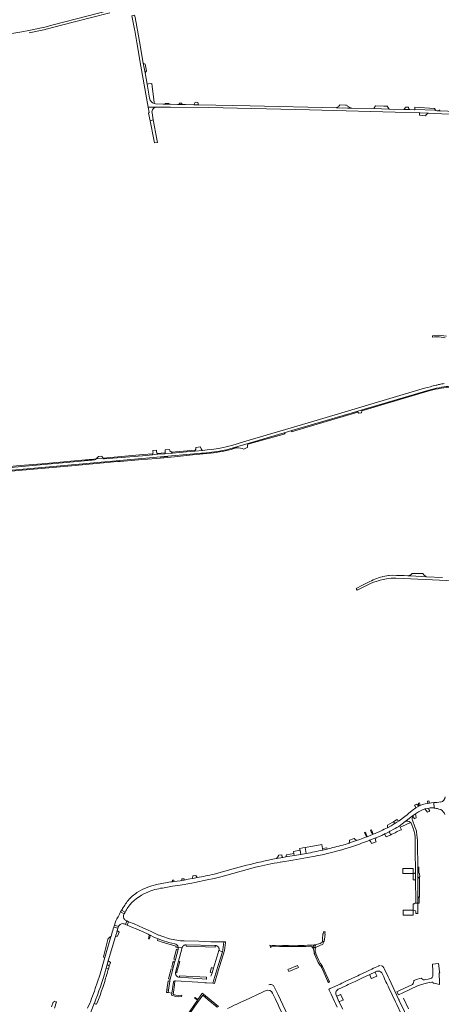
# Model space of a CAD drawing. Header units: metres. Extents: x 166325 to 190320, y 381923 to 404576.
# Tile 809 of 1056: x 175302 to 175823, y 397277 to 398494. Entities that reach past the tile are written whole.
import ezdxf

# ---------------------------------------------------------------- set-up
doc = ezdxf.new("R2010")
doc.units = ezdxf.units.M
for name, color, linetype, lineweight in [('B-WE-VH-VERHARDING_ASFALT-GV', 8, 'Continuous', 18), ('B-WE-VH-VERHARDING_BETONSTRAATSTEEN-GV', 8, 'Continuous', 18), ('B-WE-VH-VERHARDING_HALFVERHARDING-GV', 8, 'Continuous', 18), ('B-WE-VH-VERHARDING_STRAATBAKSTEEN-GV', 8, 'Continuous', 18)]:
    doc.layers.add(name, color=color, linetype=linetype, lineweight=lineweight)

msp = doc.modelspace()

# ---------------------------------------------------------------- linework, layer by layer
at = {"layer": 'B-WE-VH-VERHARDING_ASFALT-GV', "flags": 128}
for points in [[(175426.252, 398509.236), (175342.908, 398487.75), (175332.492, 398485.124), (175330.818, 398484.726), (175330.67, 398484.75), (175312.767, 398480.87), (175304.135, 398479.187), (175294.484, 398477.434), (175294.482, 398477.434), (175285.09, 398476.221), (175259.805, 398473.454), (175253.785, 398472.794), (175113.795, 398457.447), (175101.458, 398456.093), (175092.529, 398455.069), (175079.506, 398453.579), (175077.89, 398453.398), (175062.38, 398451.655), (175062.764, 398448.78), (175081.809, 398450.92), (175115.29, 398454.592)], [(175313.371, 398477.985), (175331.329, 398481.823), (175336.036, 398482.924), (175343.649, 398484.843), (175367.627, 398491.025), (175412.844, 398502.726)], [(175462.074, 398397.1), (175458.992, 398414.624), (175456.534, 398428.604), (175454.444, 398440.489), (175449.562, 398467.234), (175447.086, 398481.42), (175446.807, 398482.934), (175446.24, 398486.008), (175444.242, 398496.835), (175443.725, 398499.815), (175440.408, 398499.212), (175443.45, 398482.477), (175443.747, 398480.845), (175446.29, 398465.851), (175451.391, 398436.94), (175460.381, 398386.062)], [(175460.381, 398386.062), (175470.98, 398386.075), (175487.86, 398386.25), (175535.25, 398385.501), (175659.671, 398382.63), (175765.581, 398379.819), (175795.912, 398379.014), (175796.441, 398379), (175807.055, 398378.602), (175814.022, 398378.34), (175879.39, 398375.591)], [(175470.98, 398386.075), (175460.381, 398386.062), (175461.551, 398379.44), (175460.95, 398378.59), (175462.844, 398369.252), (175466.734, 398370.282), (175465.212, 398379.167)], [(175840.552, 398380.719), (175821.021, 398381.53), (175820.184, 398381.567), (175817.691, 398381.751), (175815.924, 398382.079), (175814.671, 398382.311), (175790.44, 398383.38), (175790.009, 398383.142), (175789.642, 398382.94), (175783.636, 398383.108), (175776.622, 398383.304), (175758.372, 398383.814), (175739.503, 398384.29), (175712.231, 398384.935), (175706.772, 398385.064), (175694.971, 398385.344), (175693.131, 398385.388), (175586.59, 398387.91), (175522.527, 398389.046), (175516.981, 398389.144), (175506.478, 398389.33), (175501.986, 398389.41), (175499.105, 398389.461), (175496.671, 398389.504), (175488.012, 398389.657), (175485.9, 398389.695), (175483.572, 398389.736), (175481.558, 398389.772), (175481.08, 398389.78), (175479.165, 398389.882), (175469.646, 398390.391), (175467.903, 398390.676)], [(175816.35, 398042.312), (175811.22, 398041.04), (175809.236, 398040.548), (175802.158, 398038.644), (175794.87, 398036.558), (175672.166, 397999.969), (175578.279, 397972.31), (175563.771, 397967.939)], [(175551.825, 397961.469), (175557.188, 397962.625), (175562.715, 397963.986), (175564.394, 397964.48), (175585.411, 397970.66), (175628.425, 397983.413), (175637.869, 397986.213), (175684.473, 398000.031), (175718.178, 398009.987), (175724.832, 398011.952), (175807.371, 398036.333)], [(175585.411, 397970.66), (175564.394, 397964.48)], [(175206.798, 397928.499), (175228.081, 397931.19), (175236.87, 397932.178), (175245.67, 397933.06), (175347.451, 397942.34), (175475.686, 397953.713), (175484.532, 397954.497), (175526.17, 397958.19)], [(175539.02, 397963), (175533.284, 397962.358), (175527.539, 397961.804), (175517.93, 397960.964), (175512.35, 397960.477), (175490.305, 397958.529), (175481.224, 397957.726), (175472.273, 397956.935), (175467.706, 397956.531), (175465.767, 397956.36), (175453.258, 397955.254), (175406.282, 397951.21)], [(175578.754, 397963.167), (175583.452, 397965.822), (175583.389, 397965.945)], [(175394.371, 397950.159), (175391.219, 397949.841), (175381.563, 397948.959), (175235.641, 397935.63), (175215.251, 397933.16)], [(175404.685, 397952.021), (175396.172, 397951.191)], [(175797.604, 397523.195), (175796.465, 397522.656), (175795.102, 397522.072), (175791.319, 397519.996), (175786.564, 397516.442), (175782.342, 397512.761), (175780.414, 397511.378), (175777.656, 397509.128), (175770.582, 397503.778), (175767.956, 397502.168), (175765.127, 397500.442), (175764.486, 397500.05), (175760.741, 397497.838), (175756.99, 397495.768), (175756.151, 397495.325)], [(175802.453, 397518.55), (175803.348, 397518.824), (175805.309, 397519.273), (175807.655, 397519.629)], [(175813.186, 397519.726), (175814.1, 397519.642), (175813.493, 397526.329), (175810.731, 397525.991), (175807.977, 397525.595), (175806.253, 397525.319), (175802.619, 397524.66)], [(175774.302, 397500.043), (175777.915, 397503), (175788.53, 397510.83), (175790.848, 397512.622), (175792.004, 397513.516)], [(175788.53, 397510.83), (175777.915, 397503)], [(175733.769, 397479.653), (175734.166, 397479.807), (175741.682, 397482.784), (175749.113, 397485.886), (175750.654, 397486.631), (175751.571, 397487.074), (175752.696, 397487.618), (175754.243, 397488.366), (175758.168, 397490.376), (175759.315, 397490.963), (175759.486, 397491.055), (175763.883, 397493.427), (175765.622, 397494.398)], [(175784.455, 397502.086), (175784.689, 397501.827), (175784.921, 397501.569), (175785.384, 397500.837)], [(175785.384, 397500.837), (175788.267, 397493.562)], [(175790.96, 397494.558), (175790.143, 397496.619), (175787.023, 397504.494)], [(175721.964, 397480.807), (175717.845, 397479.354), (175716.836, 397479.007), (175713.036, 397477.731), (175709.242, 397476.504), (175708.975, 397476.421), (175705.048, 397475.203), (175700.858, 397473.961)], [(175738.698, 397487.314), (175737.647, 397486.876), (175731.147, 397484.256), (175730.19, 397483.883)], [(175790.486, 397482.288), (175790.644, 397467.913), (175790.907, 397439.931), (175791.001, 397429.974), (175791.232, 397405.391), (175791.267, 397402.549), (175790.581, 397401.976), (175793.89, 397402.065), (175793.83, 397410.352), (175793.67, 397432.429), (175793.622, 397439.01), (175793.59, 397443.482), (175793.575, 397445.491), (175793.574, 397445.607), (175793.568, 397446.543), (175793.36, 397475.245), (175793.271, 397479.177), (175793.027, 397483.103), (175792.701, 397486.408), (175792.275, 397489.627)], [(175681.545, 397468.924), (175676.353, 397467.715)], [(175655.695, 397463.502), (175649.262, 397462.381), (175640.854, 397461.014), (175630.534, 397459.23), (175626.995, 397458.618), (175619.067, 397457.247), (175616.731, 397456.843), (175607.22, 397454.865), (175604.981, 397454.377)], [(175623.696, 397452.749), (175623.854, 397452.803), (175639.273, 397455.375), (175657.479, 397458.592), (175666.801, 397460.319), (175668.618, 397460.655), (175670.129, 397460.935), (175670.501, 397461.004), (175675.475, 397461.926)], [(175478.315, 397420.794), (175490.652, 397422.957), (175500.006, 397424.279), (175514.592, 397426.971), (175518.188, 397427.635), (175533.491, 397430.714), (175541.931, 397432.661), (175550.337, 397434.747), (175564.954, 397438.601), (175593.236, 397446.475)], [(175568.258, 397445.19), (175542.007, 397438.04)], [(175520.93, 397433.59), (175517.604, 397433.005), (175515.114, 397432.518), (175509.991, 397431.56), (175504.895, 397430.667), (175502.211, 397430.219), (175500.001, 397429.863), (175492.52, 397428.888), (175490.458, 397428.62)], [(175427.541, 397393.378), (175431.791, 397390.901)], [(175344.483, 397272.42), (175347.243, 397279.927), (175346.853, 397280.049), (175346.728, 397279.722), (175344.066, 397280.736), (175343.491, 397279.436), (175343.128, 397279.607), (175340.84, 397273.823)]]:
    msp.add_lwpolyline(points, dxfattribs=at)
at = {"layer": 'B-WE-VH-VERHARDING_ASFALT-GV'}
for points in [[(175465.212, 398379.167, -0.46150126), (175470.98, 398386.075)], [(175820.478, 398043.375, 0.02014325), (175816.35, 398042.312)], [(175820.044, 398039.287, -0.04224608), (175831.571, 398040.878)], [(175826.324, 398044.292, 0.02830099), (175820.478, 398043.375)], [(175807.371, 398036.333, -0.02052296), (175820.044, 398039.287)], [(175563.771, 397967.939, -0.01276678), (175549.513, 397964.659)], [(175583.389, 397965.945, -0.27263247), (175583.59, 397969.323)], [(175526.17, 397958.19, 0.02654434), (175551.825, 397961.469)], [(175549.513, 397964.659, -0.0240966), (175539.02, 397963)], [(175564.394, 397964.48, -0.06348665), (175569.892, 397965.135)], [(175569.892, 397965.135, -0.10519271), (175578.754, 397963.167)], [(175406.282, 397951.21, -0.29388527), (175404.685, 397952.021)], [(175792.004, 397513.516, -0.07060837), (175802.453, 397518.55)], [(175802.619, 397524.66, 0.05886773), (175797.604, 397523.195)], [(175807.655, 397519.629, -0.04718991), (175813.186, 397519.726)], [(175787.023, 397504.494, -0.16551288), (175786.996, 397508.391)], [(175786.996, 397508.391, -0.1205578), (175788.53, 397510.83)], [(175756.151, 397495.325, -0.01496576), (175748.251, 397491.481)], [(175765.622, 397494.398, 0.04963864), (175774.302, 397500.043)], [(175788.267, 397493.562, -0.04940422), (175789.98, 397487.554)], [(175792.275, 397489.627, 0.04234774), (175790.96, 397494.558)], [(175730.19, 397483.883, -0.00634357), (175721.964, 397480.807)], [(175748.251, 397491.481, -0.00743337), (175738.698, 397487.314)], [(175789.98, 397487.554, -0.041793), (175790.486, 397482.288)], [(175675.475, 397461.926, 0.03176676), (175714.219, 397472.655)], [(175700.858, 397473.961, -0.0104148), (175681.545, 397468.924)], [(175714.219, 397472.655, 0.01166868), (175733.769, 397479.653)], [(175604.981, 397454.377, 0.01456313), (175568.258, 397445.19)], [(175593.236, 397446.475, -0.02021753), (175623.696, 397452.749)], [(175542.007, 397438.04, -0.01470366), (175520.93, 397433.59)], [(175472.936, 397425.469, 0.08037447), (175448.04, 397416.088)], [(175459.297, 397415.447, -0.07197209), (175478.315, 397420.794)], [(175490.458, 397428.62, 0.0187847), (175472.936, 397425.469)], [(175435.414, 397396.829, -0.14345461), (175459.297, 397415.447)], [(175448.04, 397416.088, 0.05682452), (175436.788, 397406.875)], [(175428.721, 397395.343, 0.00486331), (175427.541, 397393.378)], [(175436.788, 397406.875, 0.0299437), (175428.721, 397395.343)], [(175431.791, 397390.901, -0.01898473), (175435.414, 397396.829)]]:
    msp.add_lwpolyline(points, format="xyb", dxfattribs=at)
at = {"layer": 'B-WE-VH-VERHARDING_ASFALT-GV', "flags": 128}
msp.add_lwpolyline([(175404.685, 397952.021), (175403.631, 397954.033), (175403.297, 397954.672), (175398.839, 397954.335), (175398.157, 397953.531), (175396.172, 397951.191)], close=True, dxfattribs=at)
at = {"layer": 'B-WE-VH-VERHARDING_BETONSTRAATSTEEN-GV', "flags": 128}
for points in [[(175456.53, 398439.18), (175454.444, 398440.489), (175456.534, 398428.604), (175458.333, 398430.83)], [(175481.558, 398389.772), (175483.572, 398389.736), (175485.9, 398389.695), (175485.841, 398390.725), (175483.971, 398390.672), (175481.477, 398390.734)], [(175516.981, 398389.144), (175522.527, 398389.046), (175521.872, 398392.028), (175518.318, 398392.083)], [(175706.205, 398388.012), (175705.622, 398388.691), (175704.149, 398388.648), (175697.069, 398388.882), (175696.72, 398388.238), (175696.433, 398387.809), (175695.97, 398387.241), (175695.449, 398386.726), (175694.874, 398386.271), (175694.254, 398385.881), (175693.594, 398385.562), (175693.131, 398385.388), (175694.971, 398385.344), (175706.772, 398385.064), (175712.231, 398384.935), (175711.609, 398385.035), (175710.739, 398385.244), (175709.89, 398385.53), (175709.07, 398385.89), (175708.285, 398386.323), (175707.543, 398386.823), (175706.847, 398387.388)], [(175755.66, 398387.195), (175751.658, 398387.319), (175741.552, 398387.633), (175739.503, 398384.29), (175758.372, 398383.814)], [(175814.268, 398384.472), (175790.04, 398386.094), (175790.009, 398383.142), (175790.44, 398383.38), (175814.671, 398382.311), (175815.924, 398382.079), (175815.359, 398382.752), (175815.172, 398383.046)], [(175821.04, 398382.448), (175820.233, 398382.496), (175820.184, 398381.567), (175821.021, 398381.53)], [(175724.344, 398010.656), (175724.397, 398010.971), (175724.728, 398011.782), (175724.832, 398011.952), (175718.178, 398009.987), (175719.057, 398009.527), (175719.42, 398009.227), (175719.954, 398008.784), (175720.984, 398007.742), (175723.966, 398008.392)], [(175471.093, 397958.965), (175470.845, 397959.708), (175470.675, 397960.472), (175470.583, 397961.25), (175470.571, 397962.033), (175466.301, 397961.547), (175466.39, 397960.617), (175466.4, 397959.682), (175466.329, 397958.75), (175466.179, 397957.827), (175466.157, 397957.722), (175465.92, 397956.817), (175465.767, 397956.36), (175467.706, 397956.531), (175472.273, 397956.935), (175471.808, 397957.574), (175471.495, 397958.114), (175471.415, 397958.252)], [(175487.337, 397961.445), (175486.648, 397963.074), (175481.555, 397962.505), (175481.301, 397958.834), (175481.224, 397957.726), (175490.305, 397958.529), (175489.268, 397959.417), (175488.74, 397959.87)], [(175525.78, 397963.803), (175525.105, 397965.672), (175524.931, 397966.152), (175519.316, 397965.473), (175519.296, 397965.024), (175519.271, 397964.468), (175519.217, 397963.244), (175518.672, 397962.253), (175518.515, 397961.98), (175517.93, 397960.964), (175527.539, 397961.804), (175526.785, 397962.661)], [(175799.733, 397809.467), (175790.307, 397809.493), (175786.925, 397809.647), (175786.028, 397808.781), (175785.084, 397808.127), (175781.471, 397806.727), (175782.079, 397806.686), (175783.985, 397806.596), (175784.354, 397806.578), (175785.134, 397806.541), (175803.845, 397805.656), (175803.186, 397806.262), (175801.297, 397807.859)], [(175770.582, 397503.778), (175768.699, 397504.86), (175767.946, 397505.471), (175763.545, 397502.594), (175765.127, 397500.442), (175767.956, 397502.168)], [(175764.486, 397500.05), (175765.127, 397500.442), (175763.545, 397502.594), (175761.958, 397501.748), (175756.123, 397498.39), (175756.151, 397495.325), (175756.99, 397495.768), (175760.741, 397497.838)], [(175717.845, 397479.354), (175715.507, 397481.399), (175714.976, 397481.864), (175713.881, 397481.451), (175709.464, 397479.969), (175709.363, 397479.235), (175708.975, 397476.421), (175709.242, 397476.504), (175713.036, 397477.731), (175716.836, 397479.007)], [(175681.262, 397470.633), (175675.997, 397469.606), (175676.353, 397467.715), (175681.545, 397468.924)], [(175406.8, 397334.686), (175413.918, 397359.034), (175414.56, 397361.23), (175411.028, 397358.517), (175410.687, 397357.192), (175405.247, 397335.678), (175405.123, 397335.188)], [(175494.153, 397316.332), (175495.695, 397315.916), (175496.031, 397317.258), (175499.479, 397329.8), (175497.884, 397330.228)]]:
    msp.add_lwpolyline(points, close=True, dxfattribs=at)
at = {"layer": 'B-WE-VH-VERHARDING_BETONSTRAATSTEEN-GV'}
for points in [[(175778.108, 398385.165, -0.09351431), (175776.622, 398383.304)], [(175783.636, 398383.108, -0.17335265), (175782.324, 398385.302)], [(175803.222, 398375.437, -0.24178997), (175807.055, 398378.602)], [(175807.421, 397517.813, -0.4129509), (175807.655, 397519.629)], [(175626.995, 397458.618, -0.25449169), (175625.817, 397459.967)], [(175407.749, 397319.281, -0.02531988), (175393.916, 397278.394)], [(175406.668, 397305.352, 0.0074761), (175411.303, 397320.976)], [(175733.647, 397313.549, -0.41276302), (175734.253, 397313.327)], [(175741.127, 397316.527, -0.39460654), (175741.335, 397317.136)], [(175742.936, 397311.949, 0.42067655), (175743.086, 397312.334)], [(175812.203, 397311.965, -0.27366565), (175809.703, 397309.013)], [(175736.209, 397309.117, 0.43071011), (175736.611, 397308.974)], [(175788.497, 397303.736, -0.18919412), (175787.046, 397301.657)], [(175803.493, 397307.515, -0.26029992), (175798.329, 397308.749)], [(175398.16, 397281.009, 0.01605723), (175404.21, 397297.696)], [(175693.773, 397287.18, -0.40174859), (175693.151, 397287.38)], [(175698.366, 397288.913, 0.41910234), (175697.961, 397289.065)], [(175696.692, 397279.826, -0.40877707), (175696.916, 397280.393)], [(175701.131, 397282.274, 0.41892479), (175701.291, 397282.675)], [(175770.983, 397282.434, -0.3971071), (175770.403, 397282.628)]]:
    msp.add_lwpolyline(points, format="xyb", dxfattribs=at)
at = {"layer": 'B-WE-VH-VERHARDING_BETONSTRAATSTEEN-GV', "flags": 128}
for points in [[(175776.622, 398383.304), (175783.636, 398383.108)], [(175782.324, 398385.302), (175782.372, 398386.155), (175778.53, 398386.278), (175778.108, 398385.165)], [(175807.055, 398378.602), (175796.441, 398379), (175795.912, 398379.014), (175795.821, 398376.007), (175803.222, 398375.437)], [(175807.655, 397519.629), (175805.309, 397519.273), (175803.348, 397518.824), (175802.453, 397518.55), (175805.675, 397514.663)], [(175805.675, 397514.663), (175808.704, 397515.799), (175807.421, 397517.813)], [(175625.817, 397459.967), (175625.526, 397461.882), (175621.416, 397461.257), (175621.505, 397460.671), (175621.341, 397460.441), (175619.067, 397457.247), (175626.995, 397458.618)], [(175811.134, 397304.552), (175812.084, 397304.577), (175812.554, 397303.776), (175812.587, 397302.957), (175814.09, 397303.091), (175820.538, 397301.405), (175820.5, 397303.328), (175819.914, 397316.044), (175820.754, 397316.109), (175820.684, 397317.191), (175820.226, 397320.816), (175819.736, 397324.699), (175819.337, 397327.515), (175811.849, 397326.803), (175812.1, 397318.092), (175812.254, 397312.731), (175812.203, 397311.965)], [(175411.303, 397320.976), (175408.524, 397321.903), (175407.749, 397319.281)], [(175741.335, 397317.136), (175733.647, 397313.549)], [(175734.253, 397313.327), (175736.209, 397309.117)], [(175736.611, 397308.974), (175742.936, 397311.949)], [(175743.086, 397312.334), (175741.127, 397316.527)], [(175404.21, 397297.696), (175406.668, 397305.352)], [(175787.046, 397301.657), (175772.006, 397294.433), (175767.888, 397292.568), (175769.676, 397288.817), (175775.084, 397291.381), (175793.482, 397299.759), (175797.013, 397301.158), (175801.332, 397302.536), (175806.256, 397303.719), (175811.134, 397304.552)], [(175798.329, 397308.749), (175797.907, 397309.183), (175791.838, 397307.841), (175789.058, 397306.482), (175788.928, 397305.844), (175788.497, 397303.736)], [(175809.703, 397309.013), (175806.463, 397308.074), (175803.493, 397307.515)], [(175693.151, 397287.38), (175696.692, 397279.826)], [(175697.961, 397289.065), (175693.773, 397287.18)], [(175701.291, 397282.675), (175698.366, 397288.913)], [(175393.916, 397278.394), (175393.669, 397277.839), (175395.67, 397277.045), (175395.867, 397277.646), (175396.669, 397277.35), (175398.16, 397281.009)], [(175696.916, 397280.393), (175701.131, 397282.274)], [(175770.403, 397282.628), (175777.166, 397268.299)], [(175782.381, 397271.419), (175776.201, 397284.556)]]:
    msp.add_lwpolyline(points, dxfattribs=at)
at = {"layer": 'B-WE-VH-VERHARDING_HALFVERHARDING-GV', "flags": 128}
for points in [[(175465.027, 398415.362), (175461.016, 398414.887), (175458.992, 398414.624), (175462.074, 398397.1)], [(175467.903, 398390.676), (175467.714, 398391.86), (175465.027, 398415.362)], [(175829.229, 398102.923), (175819.614, 398104.233), (175811.71, 398103.429), (175812.025, 398101.796), (175814.454, 398101.982), (175817.589, 398102.237), (175820.019, 398102.202), (175827.416, 398100.952)], [(175807.371, 398036.333), (175724.832, 398011.952), (175724.728, 398011.782), (175724.397, 398010.971), (175724.344, 398010.656), (175795.002, 398031.517), (175808.978, 398035.724), (175812.318, 398036.561), (175815.677, 398037.321), (175819.052, 398038.002), (175822.442, 398038.604), (175825.846, 398039.127), (175829.26, 398039.572), (175831.13, 398039.781), (175834.188, 398039.868), (175837.247, 398039.875), (175840.305, 398039.802), (175843.36, 398039.649), (175846.41, 398039.416), (175849.454, 398039.103), (175851.068, 398038.905), (175880.861, 398034.15), (175883.945, 398033.658)], [(175583.59, 397969.323), (175629.571, 397982.335), (175628.425, 397983.413)], [(175628.425, 397983.413), (175585.411, 397970.66)], [(175526.17, 397958.19), (175484.532, 397954.497), (175484.567, 397954.099), (175475.722, 397953.314), (175475.686, 397953.713), (175347.451, 397942.34), (175245.67, 397933.06), (175236.87, 397932.178), (175228.081, 397931.19), (175206.798, 397928.499)], [(175286.123, 397935.515), (175365.676, 397942.781), (175422.551, 397947.87), (175425.988, 397948.152), (175448.301, 397950.026), (175470.608, 397951.975), (175492.909, 397954), (175515.202, 397956.099), (175537.489, 397958.274), (175537.621, 397958.289), (175541.265, 397958.735), (175544.899, 397959.261), (175548.52, 397959.866), (175552.127, 397960.549), (175555.718, 397961.311), (175559.292, 397962.151), (175562.847, 397963.069)], [(175454.41, 397956.634), (175404.685, 397952.021)], [(175406.282, 397951.21), (175453.258, 397955.254), (175465.767, 397956.36), (175465.92, 397956.817), (175466.157, 397957.722), (175454.41, 397956.634)], [(175564.394, 397964.48), (175562.715, 397963.986), (175557.188, 397962.625), (175551.825, 397961.469)], [(175562.847, 397963.069), (175566.381, 397964.063), (175569.892, 397965.135)], [(175396.172, 397951.191), (175393.135, 397950.939), (175387.643, 397950.484), (175329.135, 397945.251), (175302.255, 397943.104), (175262.046, 397939.56), (175235.371, 397936.914), (175204.781, 397933.046), (175192.892, 397931.222), (175173.502, 397927.883), (175129.898, 397919.359), (175094.338, 397912.664), (175038.141, 397901.643), (174991.895, 397892.825), (174992.069, 397891.852)], [(175215.251, 397933.16), (175235.641, 397935.63), (175381.563, 397948.959), (175381.526, 397949.358), (175391.182, 397950.24), (175391.219, 397949.841), (175394.371, 397950.159)], [(175718.934, 397788.982), (175726.047, 397792.704), (175735.94, 397797.497)], [(175824.052, 397804.7), (175803.845, 397805.656), (175785.134, 397806.541), (175784.354, 397806.578), (175783.985, 397806.596), (175782.079, 397806.686), (175781.471, 397806.727), (175776.911, 397806.996), (175774.924, 397807.08), (175772.232, 397807.194), (175767.55, 397807.314), (175762.867, 397807.357), (175758.184, 397807.321), (175757.68, 397807.25), (175755.315, 397806.867), (175752.964, 397806.405), (175750.63, 397805.865), (175749.827, 397805.66), (175747.519, 397805.016), (175745.234, 397804.295), (175742.974, 397803.498), (175740.742, 397802.626), (175738.541, 397801.681), (175736.372, 397800.662), (175734.239, 397799.571), (175732.143, 397798.41)], [(175742.161, 397799.719), (175747.033, 397801.331), (175750.908, 397802.253), (175754.811, 397803.047)], [(175766.61, 397803.891), (175784.52, 397803.081), (175847.889, 397800.215)], [(175725.332, 397795.033), (175717.628, 397790.965), (175718.934, 397788.982)], [(175765.622, 397494.398), (175763.883, 397493.427), (175759.486, 397491.055), (175759.315, 397490.963), (175758.168, 397490.376), (175760.167, 397486.559), (175761.524, 397487.163), (175765.533, 397489.185), (175768.244, 397490.454), (175771.998, 397492.278)], [(175771.998, 397492.278), (175773.472, 397492.754), (175772.014, 397495.843), (175774.713, 397497.117), (175784.689, 397501.827), (175784.455, 397502.086)], [(175777.915, 397503), (175774.302, 397500.043)], [(175675.997, 397469.606), (175674.971, 397474.467), (175664.129, 397472.562), (175654.408, 397470.76), (175655.695, 397463.502)], [(175676.353, 397467.715), (175675.997, 397469.606)], [(175626.264, 397349.847), (175610.642, 397349.948), (175612.019, 397346.764)], [(175613.516, 397348.856), (175618.013, 397348.838)], [(175655.32, 397348.328), (175660.819, 397348.797)], [(175668.332, 397350.937), (175662.795, 397350.292), (175657.231, 397349.962)], [(175662.772, 397348.07), (175663.477, 397347.321), (175664.111, 397346.649)], [(175665.436, 397347.348), (175664.49, 397348.602)], [(175664.863, 397349.483), (175666.751, 397349.857)], [(175667.241, 397349.315), (175666.386, 397347.465)], [(175667.452, 397347.414), (175676.504, 397351.289)], [(175676.504, 397351.289), (175677.871, 397354.632), (175676.179, 397354.83)], [(175664.732, 397345.427), (175664.775, 397345.304)], [(175664.923, 397344.748), (175664.935, 397344.649)], [(175665.127, 397343.31), (175665.13, 397343.29), (175665.133, 397343.273)], [(175665.77, 397340.46), (175665.794, 397340.375)], [(175666.464, 397338.344), (175667.636, 397335.216), (175670.583, 397328.533)], [(175666.733, 397343.537), (175666.73, 397343.584)], [(175671.18, 397331.11), (175669.129, 397335.891), (175668.092, 397338.696), (175667.188, 397341.401)], [(175671.897, 397326.502), (175673.218, 397325.052), (175673.538, 397324.613)], [(175675.331, 397321.464), (175682.188, 397306.091), (175683.122, 397303.998), (175684.643, 397304.72), (175675.9, 397323.851), (175674.291, 397326.357)]]:
    msp.add_lwpolyline(points, dxfattribs=at)
at = {"layer": 'B-WE-VH-VERHARDING_HALFVERHARDING-GV'}
for points in [[(175462.074, 398397.1, 0.28899461), (175467.903, 398390.676)], [(175585.411, 397970.66, 0.16529437), (175583.59, 397969.323)], [(175394.371, 397950.159, 0.17245368), (175396.172, 397951.191)], [(175732.143, 397798.41, 0.01605939), (175725.332, 397795.033)], [(175735.94, 397797.497, -0.02638386), (175742.161, 397799.719)], [(175754.811, 397803.047, -0.03525266), (175766.61, 397803.891)], [(175784.455, 397502.086, 0.27828003), (175777.915, 397503)], [(175655.695, 397463.502, 0.01098569), (175676.353, 397467.715)], [(175612.019, 397346.764, -0.17812413), (175612.116, 397347.904)], [(175612.116, 397347.904, -0.27457804), (175613.516, 397348.856)], [(175618.013, 397348.838, 0.01115047), (175655.32, 397348.328)], [(175657.231, 397349.962, -0.02580166), (175626.264, 397349.847)], [(175660.819, 397348.797, -0.23717988), (175662.772, 397348.07)], [(175664.111, 397346.649, -0.05937547), (175664.732, 397345.427)], [(175664.49, 397348.602, -0.5775482), (175664.863, 397349.483)], [(175666.386, 397347.465, -0.57794414), (175665.436, 397347.348)], [(175666.751, 397349.857, -0.54649131), (175667.241, 397349.315)], [(175666.93, 397345.92, -0.02289554), (175667.134, 397346.623)], [(175667.134, 397346.623, -0.02788093), (175667.452, 397347.414)], [(175674.346, 397352.952, -0.06466563), (175668.332, 397350.937)], [(175676.179, 397354.83, -0.18674407), (175674.346, 397352.952)], [(175664.775, 397345.304, -0.02866119), (175664.923, 397344.748)], [(175664.935, 397344.649, 0.01202327), (175665.127, 397343.31)], [(175665.133, 397343.273, 0.0122057), (175665.408, 397341.886)], [(175665.408, 397341.886, 0.01417959), (175665.77, 397340.46)], [(175665.794, 397340.375, 0.01308057), (175666.207, 397339.061)], [(175666.207, 397339.061, 0.00662257), (175666.464, 397338.344)], [(175666.73, 397343.584, -0.04728383), (175666.774, 397345.065)], [(175666.841, 397342.682, -0.02806558), (175666.733, 397343.537)], [(175666.774, 397345.065, -0.02819845), (175666.93, 397345.92)], [(175667.188, 397341.401, -0.0429552), (175666.841, 397342.682)], [(175670.583, 397328.533, 0.0451808), (175671.897, 397326.502)], [(175672, 397329.68, -0.01249034), (175671.18, 397331.11)], [(175674.291, 397326.357, -0.02989723), (175672, 397329.68)], [(175673.538, 397324.613, -0.03334592), (175674.83, 397322.497)], [(175674.83, 397322.497, -0.01674393), (175675.331, 397321.464)]]:
    msp.add_lwpolyline(points, format="xyb", dxfattribs=at)
at = {"layer": 'B-WE-VH-VERHARDING_HALFVERHARDING-GV', "flags": 128}
for points in [[(175466.734, 398370.282), (175462.844, 398369.252), (175467.375, 398346.05), (175468.203, 398341.812), (175472.062, 398342.562), (175471.265, 398346.71)], [(175662.265, 397992.288), (175719.42, 398009.227), (175719.057, 398009.527), (175718.178, 398009.987), (175684.473, 398000.031), (175637.869, 397986.213), (175637.42, 397984.716)], [(175481.301, 397958.834), (175471.495, 397958.114), (175471.808, 397957.574), (175472.273, 397956.935), (175481.224, 397957.726)], [(175512.35, 397960.477), (175517.93, 397960.964), (175518.515, 397961.98), (175489.268, 397959.417), (175490.305, 397958.529)], [(175742.105, 397477.933), (175741.923, 397478.639), (175741.879, 397478.811), (175741.547, 397480.098), (175741.682, 397482.784), (175734.166, 397479.807), (175735.733, 397477.859), (175736.029, 397476.931), (175736.117, 397476.654), (175736.319, 397476.019)], [(175754.44, 397484.01), (175760.167, 397486.559), (175758.168, 397490.376), (175754.243, 397488.366), (175752.696, 397487.618)], [(175649.262, 397462.381), (175648.347, 397467.557), (175647.965, 397467.49), (175639.959, 397466.075), (175640.433, 397463.394), (175640.854, 397461.014)], [(175787.909, 397444.979), (175775.273, 397444.938), (175775.349, 397438.636), (175788.006, 397438.703)], [(175795.771, 397421.796), (175795.757, 397426.919), (175795.75, 397429.52), (175795.796, 397434.525), (175795.797, 397434.599), (175793.67, 397432.429), (175793.83, 397410.352), (175795.571, 397408.273), (175795.725, 397409.815), (175795.735, 397418.597), (175795.738, 397421.021)], [(175788.015, 397393.417), (175775.433, 397393.359), (175775.442, 397387.068), (175788.054, 397387.111)], [(175679.152, 397363.678), (175678.889, 397363.709), (175678.977, 397364.492), (175679.209, 397366.565), (175677.21, 397366.806), (175676.911, 397364.15), (175676.888, 397363.942), (175676.492, 397363.988), (175675.823, 397357.713), (175676.184, 397357.675), (175676.048, 397356.465), (175675.868, 397354.866), (175677.871, 397354.632), (175678.177, 397357.366), (175678.188, 397357.462), (175678.488, 397357.428)], [(175413.658, 397328.852), (175411.126, 397330.727), (175409.862, 397326.436), (175409.78, 397326.158), (175412.34, 397324.611), (175412.873, 397326.326)], [(175633.232, 397320.247), (175634.301, 397317.741), (175646.06, 397322.652), (175644.924, 397325.158)]]:
    msp.add_lwpolyline(points, close=True, dxfattribs=at)
at = {"layer": 'B-WE-VH-VERHARDING_STRAATBAKSTEEN-GV', "flags": 128}
for points in [[(175501.986, 398389.41), (175501.899, 398391.026), (175498.919, 398391.008), (175499.105, 398389.461)], [(175792.581, 397524.647), (175789.808, 397523.065), (175790.305, 397522.056), (175791.319, 397519.996), (175795.102, 397522.072)], [(175795.871, 397525.927), (175794.475, 397525.594), (175795.102, 397522.072), (175796.465, 397522.656)], [(175807.283, 397528.536), (175805.714, 397528.089), (175806.253, 397525.319), (175807.977, 397525.595)], [(175737.647, 397486.876), (175738.698, 397487.314), (175737.747, 397489.607), (175737.237, 397490.835), (175736.405, 397492.84), (175735.359, 397492.392), (175736.192, 397490.383), (175736.702, 397489.154)], [(175727.907, 397489.441), (175730.19, 397483.883), (175731.147, 397484.256), (175728.874, 397489.87)], [(175649.262, 397462.381), (175655.695, 397463.502), (175654.408, 397470.76), (175651.704, 397470.259), (175647.991, 397469.571), (175647.603, 397469.499), (175647.765, 397468.624), (175647.965, 397467.49), (175648.347, 397467.557)], [(175630.534, 397459.23), (175640.854, 397461.014), (175640.433, 397463.394), (175631.426, 397461.802)], [(175794.939, 397446.576), (175793.568, 397446.543), (175793.574, 397445.607), (175794.944, 397445.66)], [(175795.797, 397434.599), (175795.887, 397434.691), (175796.048, 397434.69), (175795.831, 397438.923), (175795.098, 397439.034), (175794.973, 397442.773), (175794.951, 397444.149), (175794.944, 397445.66), (175793.574, 397445.607), (175793.575, 397445.491), (175793.59, 397443.482), (175793.622, 397439.01), (175793.67, 397432.429)], [(175504.738, 397432.221), (175502.14, 397432.002), (175502.211, 397430.219), (175504.895, 397430.667)], [(175519.432, 397436.333), (175515.525, 397435.646), (175515.114, 397432.518), (175517.604, 397433.005), (175520.93, 397433.59)], [(175492.291, 397430.642), (175490.482, 397430.338), (175490.458, 397428.62), (175492.52, 397428.888)], [(175793.83, 397410.352), (175793.89, 397402.065), (175795.561, 397402.068), (175795.571, 397408.273)], [(175417.971, 397372.481), (175423.066, 397370.961), (175423.789, 397373.154), (175418.621, 397374.821)], [(175434.477, 397374.821), (175436.177, 397379.178), (175434.084, 397380.065), (175432.329, 397375.75), (175434.473, 397374.823)], [(175461.609, 397363.103), (175461.558, 397362.803), (175461.044, 397359.751), (175460.745, 397357.975), (175461.599, 397357.844), (175462.018, 397357.78), (175462.306, 397359.536), (175462.752, 397362.263), (175462.79, 397362.496)], [(175507.294, 397350.548), (175507.211, 397348.837), (175507.204, 397348.698), (175543.206, 397347.771), (175543.238, 397349.586)], [(175553.941, 397354.113), (175552.88, 397344.264), (175552.189, 397342.05), (175547.249, 397326.231), (175546.521, 397323.815), (175540.271, 397303.076), (175540.372, 397303.069), (175542.4, 397302.938), (175547.058, 397318.252), (175554.952, 397343.672), (175555.944, 397353.416), (175555.985, 397353.818), (175556.011, 397354.07)], [(175492.182, 397332.884), (175494.075, 397332.348), (175497.414, 397344.71), (175495.499, 397345.228)], [(175412.072, 397323.746), (175412.34, 397324.611), (175409.78, 397326.158), (175409.289, 397324.491), (175408.524, 397321.903), (175411.303, 397320.976)], [(175491.438, 397322.589), (175492.934, 397328.126), (175490.966, 397328.635), (175489.475, 397323.119)], [(175492.934, 397328.126), (175493.412, 397329.897), (175491.482, 397330.453), (175490.966, 397328.635)], [(175539.679, 397322.109), (175538.616, 397322.413), (175536.943, 397316.904), (175537.959, 397316.538), (175539.443, 397316.004), (175541.115, 397321.697)], [(175485.576, 397308.611), (175487.516, 397308.068), (175490.82, 397320.301), (175488.858, 397320.828)], [(175532.573, 397308.947), (175532.66, 397310.409), (175499.296, 397312.383), (175499.207, 397310.388), (175532.533, 397308.287)], [(175487.029, 397305.681), (175485.065, 397305.959), (175483.606, 397294.766), (175485.607, 397294.499)], [(175483.606, 397294.766), (175483.208, 397291.707), (175485.246, 397291.464), (175485.607, 397294.499)], [(175527.878, 397288.197), (175534.723, 397282.631), (175545.75, 397273.571), (175547.431, 397274.362), (175538.186, 397281.744), (175528.677, 397289.462), (175527.031, 397290.798), (175526.76, 397289.809), (175521.827, 397282.845), (175521.411, 397282.243), (175512.241, 397268.962), (175503.73, 397255.952), (175495.784, 397243.804), (175490.331, 397235.467), (175491.609, 397234.976), (175497.982, 397244.95), (175518.291, 397274.929)], [(175518.07, 397285.64), (175517.703, 397285.075), (175520.912, 397282.624), (175521.411, 397282.243), (175521.827, 397282.845), (175521.274, 397283.257)]]:
    msp.add_lwpolyline(points, close=True, dxfattribs=at)
at = {"layer": 'B-WE-VH-VERHARDING_STRAATBAKSTEEN-GV'}
for points in [[(175827.43, 397533.66, -0.33295917), (175821.875, 397527.003)], [(175815.016, 397519.522, -0.03494625), (175818.222, 397518.898)], [(175822.1, 397517.77, -0.14824163), (175827.289, 397511.782)], [(175787.892, 397431.096, -0.11590383), (175791.001, 397429.974)], [(175790.581, 397401.976, -0.13407976), (175787.984, 397401.048)], [(175423.262, 397385.296, 0.06842499), (175418.621, 397374.821)], [(175426.403, 397391.37, 0.01425687), (175423.262, 397385.296)], [(175427.541, 397393.378, 0.00502576), (175426.403, 397391.37)], [(175431.501, 397381.737, -0.27991656), (175430.416, 397388.357)], [(175788.015, 397393.417, -0.14001355), (175790.671, 397392.429)], [(175417.971, 397372.481, 0.01822696), (175415.405, 397364.121)], [(175423.789, 397373.154, -0.42228867), (175430.838, 397376.395)], [(175432.693, 397380.654, -0.06286026), (175431.501, 397381.737)], [(175419.987, 397360.823, -0.16340534), (175422.661, 397361.412)], [(175504.826, 397355.416, -0.05974405), (175486.682, 397358.128)], [(175497.51, 397347.627, 0.28489125), (175493.258, 397351.88)], [(175745.25, 397324.463, 0.01138721), (175744.999, 397324.348)], [(175746.636, 397324.864, 0.06234331), (175745.25, 397324.463)], [(175751.506, 397322.449, 0.17787608), (175747.868, 397324.928)], [(175752.134, 397321.359, 0.04989373), (175751.506, 397322.449)], [(175496.53, 397311.067, -0.31819453), (175494.153, 397316.332)], [(175499.207, 397310.388, -0.1625546), (175496.53, 397311.067)], [(175742.22, 397317.557, -0.42157372), (175749.682, 397314.951)], [(175491.532, 397304.365, -0.32970208), (175493.524, 397306.079)], [(175616.237, 397298.47, 0.42531648), (175609.715, 397301.306)], [(175395.067, 397296.499, -0.02372828), (175385.515, 397272.235)], [(175606.078, 397294.145, -0.41272771), (175614.256, 397290.934)], [(175684.023, 397295.796, 0.4262649), (175683.877, 397295.388)], [(175693.151, 397287.38, -0.42219484), (175695.396, 397295.615)]]:
    msp.add_lwpolyline(points, format="xyb", dxfattribs=at)
at = {"layer": 'B-WE-VH-VERHARDING_STRAATBAKSTEEN-GV', "flags": 128}
for points in [[(175821.875, 397527.003), (175821.921, 397527.287), (175819.685, 397526.879), (175817.084, 397526.678), (175816.586, 397526.64), (175816.217, 397526.603), (175813.493, 397526.329), (175814.1, 397519.642)], [(175814.1, 397519.642), (175815.016, 397519.522)], [(175818.222, 397518.898), (175819.868, 397518.391), (175822.1, 397517.77)], [(175786.996, 397508.391), (175788.702, 397508.285), (175789.293, 397506.134), (175791.749, 397507.664), (175791.097, 397510.539)], [(175791.097, 397510.539), (175790.848, 397512.622), (175788.53, 397510.83)], [(175790.907, 397439.931), (175790.098, 397439.3), (175789.387, 397438.855), (175788.79, 397438.696), (175788.006, 397438.703), (175787.993, 397435.65), (175787.987, 397435.034), (175787.892, 397431.096)], [(175791.001, 397429.974), (175790.907, 397439.931)], [(175787.984, 397401.048), (175787.984, 397397.381), (175788.015, 397393.417)], [(175793.896, 397398.565), (175793.895, 397398.769), (175793.89, 397401.966), (175793.89, 397402.065), (175790.581, 397401.976)], [(175790.671, 397392.429), (175791.302, 397391.882), (175791.219, 397389.231), (175793.926, 397389.296), (175793.896, 397398.565)], [(175426.403, 397391.37), (175430.716, 397388.908), (175431.791, 397390.901), (175427.541, 397393.378)], [(175430.416, 397388.357), (175430.716, 397388.908), (175426.403, 397391.37)], [(175407.749, 397319.281), (175408.524, 397321.903), (175409.289, 397324.491), (175409.78, 397326.158), (175409.862, 397326.436), (175411.126, 397330.727), (175419.987, 397360.823), (175420.492, 397362.538), (175421.506, 397365.981), (175421.626, 397366.397), (175422.236, 397368.437), (175423.02, 397370.822), (175423.066, 397370.961), (175417.971, 397372.481)], [(175418.621, 397374.821), (175423.789, 397373.154)], [(175430.838, 397376.395), (175432.329, 397375.75), (175434.084, 397380.065), (175432.693, 397380.654)], [(175486.682, 397358.128), (175477.293, 397361.143), (175473.896, 397362.4), (175473.356, 397362.6), (175469.725, 397364.174), (175465.116, 397366.46), (175459.542, 397369.226), (175453.85, 397371.694), (175442.917, 397376.324), (175436.177, 397379.178), (175434.477, 397374.821), (175437.482, 397373.589), (175440.876, 397372.168), (175445.716, 397370.141), (175458.883, 397364.46), (175460.407, 397363.755), (175461.609, 397363.103), (175462.79, 397362.496), (175467.41, 397360.205), (175472.579, 397357.964), (175477.953, 397356.051), (175486.055, 397353.563), (175493.258, 397351.88)], [(175415.405, 397364.121), (175414.56, 397361.23), (175413.918, 397359.034), (175406.8, 397334.686), (175400.529, 397313.235), (175397.866, 397304.845), (175395.067, 397296.499)], [(175424.71, 397366.272), (175424.632, 397366.34), (175422.236, 397368.437), (175421.626, 397366.397), (175421.506, 397365.981), (175420.492, 397362.538), (175419.987, 397360.823)], [(175422.661, 397361.412), (175424.71, 397366.272)], [(175472.53, 397357.835), (175472.219, 397357.019), (175471.928, 397356.256), (175471.823, 397355.899), (175478.925, 397353.44), (175494.944, 397349.061), (175494.505, 397347.703), (175496.101, 397347.271), (175496.189, 397347.571), (175497.51, 397347.627)], [(175493.258, 397351.88), (175486.055, 397353.563), (175477.953, 397356.051), (175472.579, 397357.964), (175472.53, 397357.835)], [(175494.153, 397316.332), (175497.884, 397330.228), (175499.178, 397335.046), (175499.187, 397335.079), (175502.542, 397347.318), (175502.483, 397347.322), (175497.51, 397347.627), (175497.515, 397347.604), (175497.52, 397347.582), (175497.524, 397347.562), (175497.53, 397347.536), (175497.535, 397347.513), (175497.539, 397347.491), (175497.544, 397347.468), (175497.548, 397347.445), (175497.553, 397347.422), (175497.556, 397347.404), (175497.557, 397347.399), (175497.561, 397347.377), (175497.566, 397347.354), (175497.57, 397347.331), (175497.573, 397347.308), (175497.577, 397347.285), (175497.581, 397347.262), (175497.585, 397347.239), (175497.588, 397347.216), (175497.592, 397347.193), (175497.595, 397347.17), (175497.598, 397347.147), (175497.602, 397347.124), (175497.605, 397347.101), (175497.608, 397347.078), (175497.611, 397347.055), (175497.613, 397347.032), (175497.616, 397347.009), (175497.619, 397346.986), (175497.621, 397346.963), (175497.624, 397346.94), (175497.626, 397346.917), (175497.628, 397346.893), (175497.63, 397346.87), (175497.633, 397346.847), (175497.635, 397346.824), (175497.636, 397346.801), (175497.638, 397346.778), (175497.64, 397346.754), (175497.641, 397346.731), (175497.643, 397346.708), (175497.644, 397346.685), (175497.646, 397346.662), (175497.647, 397346.638), (175497.648, 397346.615), (175497.649, 397346.592), (175497.65, 397346.569), (175497.651, 397346.546), (175497.652, 397346.522), (175497.652, 397346.499), (175497.653, 397346.476), (175497.653, 397346.453), (175497.654, 397346.429), (175497.654, 397346.29), (175497.653, 397346.267), (175497.653, 397346.22), (175497.651, 397346.174), (175497.651, 397346.151), (175497.65, 397346.127), (175497.649, 397346.104), (175497.648, 397346.081), (175497.647, 397346.058), (175497.645, 397346.035), (175497.644, 397346.011), (175497.643, 397345.988), (175497.641, 397345.965), (175497.639, 397345.942), (175497.638, 397345.919), (175497.636, 397345.895), (175497.634, 397345.872), (175497.632, 397345.849), (175497.626, 397345.78), (175497.623, 397345.757), (175497.621, 397345.734), (175497.618, 397345.71), (175497.616, 397345.687), (175497.613, 397345.664), (175497.61, 397345.641), (175497.607, 397345.618), (175497.604, 397345.595), (175497.598, 397345.549), (175497.594, 397345.526), (175497.591, 397345.503), (175497.588, 397345.48), (175497.584, 397345.457), (175497.58, 397345.434), (175497.577, 397345.411), (175497.573, 397345.388), (175497.569, 397345.365), (175497.565, 397345.343), (175497.561, 397345.32), (175497.556, 397345.297), (175497.552, 397345.274), (175497.548, 397345.251), (175497.543, 397345.228), (175497.538, 397345.206), (175497.534, 397345.183), (175497.529, 397345.16), (175497.524, 397345.137), (175497.519, 397345.115), (175497.509, 397345.069), (175497.504, 397345.047), (175497.498, 397345.024), (175497.493, 397345.002), (175497.487, 397344.979), (175497.482, 397344.956), (175497.476, 397344.934), (175497.47, 397344.911), (175497.464, 397344.889), (175497.458, 397344.866), (175497.452, 397344.844), (175497.446, 397344.822), (175497.44, 397344.799), (175497.434, 397344.777), (175497.427, 397344.755), (175497.421, 397344.732), (175497.414, 397344.71), (175494.075, 397332.348), (175493.412, 397329.897), (175492.934, 397328.126), (175491.438, 397322.589), (175490.82, 397320.301), (175487.516, 397308.068), (175487.235, 397307.003), (175487.029, 397305.681), (175485.607, 397294.499), (175485.246, 397291.464), (175489.79, 397290.923), (175491.532, 397304.365)], [(175497.51, 397347.627), (175502.483, 397347.322), (175502.542, 397347.318), (175502.557, 397347.364), (175502.573, 397347.411), (175502.589, 397347.457), (175502.605, 397347.503), (175502.622, 397347.548), (175502.64, 397347.594), (175502.657, 397347.639), (175502.714, 397347.774), (175502.734, 397347.819), (175502.754, 397347.863), (175502.796, 397347.951), (175502.818, 397347.995), (175502.862, 397348.081), (175502.886, 397348.124), (175502.909, 397348.167), (175502.933, 397348.21), (175502.957, 397348.252), (175502.982, 397348.294), (175503.007, 397348.335), (175503.033, 397348.377), (175503.059, 397348.418), (175503.086, 397348.459), (175503.113, 397348.5), (175503.14, 397348.54), (175503.168, 397348.58), (175503.196, 397348.62), (175503.225, 397348.659), (175503.254, 397348.698), (175503.283, 397348.737), (175503.313, 397348.776), (175503.343, 397348.814), (175503.374, 397348.852), (175503.405, 397348.889), (175503.437, 397348.927), (175503.468, 397348.964), (175503.501, 397349), (175503.533, 397349.036), (175503.566, 397349.072), (175503.6, 397349.108), (175503.633, 397349.143), (175503.668, 397349.178), (175503.702, 397349.212), (175503.737, 397349.247), (175503.772, 397349.28), (175503.808, 397349.314), (175503.843, 397349.347), (175503.88, 397349.379), (175503.916, 397349.412), (175503.953, 397349.443), (175503.99, 397349.475), (175504.066, 397349.537), (175504.104, 397349.567), (175504.143, 397349.597), (175504.181, 397349.626), (175504.221, 397349.655), (175504.26, 397349.684), (175504.3, 397349.712), (175504.38, 397349.768), (175504.421, 397349.795), (175504.544, 397349.873), (175504.586, 397349.898), (175504.628, 397349.923), (175504.67, 397349.947), (175504.713, 397349.971), (175504.755, 397349.995), (175504.798, 397350.018), (175504.842, 397350.041), (175504.885, 397350.063), (175504.929, 397350.084), (175504.973, 397350.106), (175505.017, 397350.126), (175505.061, 397350.147), (175505.106, 397350.166), (175505.15, 397350.186), (175505.195, 397350.205), (175505.24, 397350.223), (175505.286, 397350.241), (175505.331, 397350.259), (175505.377, 397350.276), (175505.515, 397350.324), (175505.562, 397350.339), (175505.608, 397350.353), (175505.655, 397350.367), (175505.702, 397350.381), (175505.749, 397350.394), (175505.796, 397350.407), (175505.843, 397350.419), (175505.89, 397350.43), (175505.938, 397350.442), (175505.985, 397350.452), (175506.081, 397350.472), (175506.129, 397350.481), (175506.177, 397350.49), (175506.225, 397350.498), (175506.273, 397350.505), (175506.321, 397350.513), (175506.37, 397350.519), (175506.418, 397350.525), (175506.466, 397350.531), (175506.515, 397350.536), (175506.563, 397350.541), (175506.612, 397350.545), (175506.661, 397350.548), (175506.709, 397350.551), (175506.758, 397350.554), (175506.807, 397350.556), (175506.855, 397350.557), (175506.904, 397350.558), (175506.953, 397350.559), (175507.002, 397350.559), (175507.05, 397350.558), (175507.099, 397350.557), (175507.148, 397350.556), (175507.197, 397350.554), (175507.245, 397350.551), (175507.294, 397350.548), (175543.238, 397349.586), (175543.447, 397349.576), (175543.513, 397349.577), (175543.58, 397349.576), (175543.646, 397349.575), (175543.712, 397349.573), (175543.779, 397349.57), (175543.845, 397349.566), (175543.911, 397349.561), (175543.977, 397349.555), (175544.043, 397349.548), (175544.109, 397349.54), (175544.175, 397349.531), (175544.241, 397349.521), (175544.306, 397349.511), (175544.371, 397349.499), (175544.437, 397349.486), (175544.502, 397349.473), (175544.566, 397349.458), (175544.631, 397349.443), (175544.695, 397349.426), (175544.759, 397349.409), (175544.823, 397349.391), (175544.887, 397349.372), (175544.95, 397349.352), (175545.013, 397349.331), (175545.075, 397349.309), (175545.138, 397349.286), (175545.2, 397349.262), (175545.261, 397349.238), (175545.323, 397349.212), (175545.384, 397349.186), (175545.504, 397349.13), (175545.564, 397349.101), (175545.623, 397349.071), (175545.682, 397349.041), (175545.74, 397349.009), (175545.798, 397348.977), (175545.856, 397348.944), (175545.913, 397348.91), (175545.969, 397348.875), (175546.025, 397348.839), (175546.081, 397348.802), (175546.135, 397348.765), (175546.19, 397348.727), (175546.244, 397348.688), (175546.297, 397348.649), (175546.349, 397348.608), (175546.402, 397348.567), (175546.453, 397348.525), (175546.504, 397348.482), (175546.554, 397348.439), (175546.604, 397348.395), (175546.653, 397348.35), (175546.701, 397348.305), (175546.749, 397348.258), (175546.795, 397348.211), (175546.842, 397348.164), (175546.887, 397348.116), (175546.932, 397348.067), (175547.02, 397347.967), (175547.062, 397347.916), (175547.104, 397347.865), (175547.146, 397347.813), (175547.186, 397347.76), (175547.226, 397347.707), (175547.265, 397347.653), (175547.303, 397347.599), (175547.34, 397347.544), (175547.377, 397347.489), (175547.413, 397347.433), (175547.448, 397347.376), (175547.482, 397347.319), (175547.515, 397347.262), (175547.547, 397347.204), (175547.579, 397347.146), (175547.61, 397347.087), (175547.64, 397347.028), (175547.669, 397346.968), (175547.697, 397346.908), (175547.751, 397346.786), (175547.776, 397346.725), (175547.801, 397346.664), (175547.825, 397346.602), (175547.848, 397346.539), (175547.869, 397346.477), (175547.891, 397346.414), (175547.911, 397346.351), (175547.93, 397346.287), (175547.948, 397346.223), (175547.966, 397346.159), (175547.982, 397346.095), (175547.998, 397346.03), (175548.012, 397345.966), (175548.026, 397345.901), (175548.039, 397345.836), (175548.05, 397345.77), (175548.061, 397345.705), (175548.071, 397345.639), (175548.08, 397345.573), (175548.088, 397345.507), (175548.095, 397345.441), (175548.101, 397345.375), (175548.106, 397345.309), (175548.11, 397345.243), (175548.113, 397345.177), (175548.116, 397345.11), (175548.117, 397345.044), (175548.117, 397344.978), (175548.116, 397344.911), (175548.115, 397344.845), (175548.112, 397344.779), (175548.109, 397344.712), (175548.099, 397344.58), (175548.092, 397344.514), (175548.085, 397344.448), (175548.077, 397344.382), (175548.067, 397344.316), (175548.057, 397344.251), (175548.046, 397344.185), (175548.034, 397344.12), (175548.021, 397344.055), (175548.007, 397343.99), (175547.992, 397343.925), (175547.976, 397343.861), (175547.817, 397343.356), (175552.189, 397342.05), (175552.88, 397344.264), (175553.941, 397354.113)], [(175553.941, 397354.113), (175537.945, 397354.444), (175522.986, 397354.883), (175504.826, 397355.416)], [(175493.524, 397306.079), (175494.107, 397306.078), (175521.912, 397304.212), (175530.561, 397303.704), (175532.496, 397303.579), (175540.271, 397303.076), (175546.521, 397323.815), (175547.249, 397326.231), (175552.189, 397342.05), (175547.817, 397343.356), (175542.697, 397327.094), (175542.662, 397327.105), (175542.3, 397325.732), (175541.115, 397321.697), (175539.443, 397316.004), (175538.826, 397313.901)], [(175744.999, 397324.348), (175739.121, 397321.595), (175736.997, 397320.6), (175732.973, 397318.715), (175730.7, 397317.651), (175721.822, 397313.492), (175719.498, 397312.404), (175713.027, 397309.373), (175710.716, 397308.29), (175704.873, 397305.554), (175702.453, 397304.42), (175699.872, 397303.211), (175697.561, 397302.129), (175685.401, 397296.438), (175684.023, 397295.796)], [(175533.135, 397308.28), (175532.533, 397308.287), (175499.207, 397310.388)], [(175538.826, 397313.901), (175538.772, 397313.718), (175538.435, 397312.817), (175538.021, 397311.709)], [(175695.396, 397295.615), (175698.619, 397297.126), (175700.853, 397298.173), (175705.408, 397300.308), (175707.659, 397301.363), (175711.144, 397302.997), (175713.44, 397304.073), (175717.136, 397305.805), (175719.407, 397306.87), (175725.496, 397309.724), (175733.647, 397313.549), (175741.335, 397317.136), (175742.22, 397317.557)], [(175749.682, 397314.951), (175751.576, 397310.925), (175752.629, 397308.689), (175754.385, 397304.955), (175755.459, 397302.672), (175756.966, 397299.471), (175758.017, 397297.236), (175766.011, 397280.241), (175766.424, 397279.364), (175767.653, 397276.751), (175772.957, 397265.454), (175775.184, 397260.65), (175779.795, 397262.697), (175777.206, 397268.215), (175777.166, 397268.299), (175770.403, 397282.628), (175758.128, 397308.652)], [(175758.128, 397308.652), (175757.054, 397310.929), (175752.49, 397320.604), (175752.134, 397321.359)], [(175491.532, 397304.365), (175489.79, 397290.923), (175489.452, 397288.239), (175494.475, 397286.685), (175498.279, 397286.372), (175501.769, 397286.813), (175501.855, 397288.408), (175498.272, 397287.887), (175494.602, 397288.197), (175493.089, 397288.601), (175491.239, 397289.116), (175491.628, 397291.985)], [(175491.628, 397291.985), (175492.862, 397301.124), (175493.524, 397306.079)], [(175614.256, 397290.934), (175616.697, 397285.728), (175617.758, 397283.467), (175621.046, 397276.455), (175622.106, 397274.195), (175625.263, 397267.464), (175626.331, 397265.185), (175629.114, 397259.252), (175630.158, 397257.026), (175633.335, 397250.251), (175634.371, 397248.042), (175636.66, 397243.16), (175637.697, 397240.949), (175644.474, 397226.498), (175645.528, 397224.252), (175647.922, 397219.147), (175648.974, 397216.902), (175651.495, 397211.527), (175652.069, 397210.303), (175652.566, 397209.24), (175654.312, 397205.503), (175658.85, 397207.676), (175620.913, 397288.547), (175616.237, 397298.47)], [(175558.573, 397271.913), (175560.619, 397272.87), (175562.887, 397273.932), (175566.892, 397275.806), (175569.131, 397276.854), (175574.777, 397279.496), (175577.056, 397280.563), (175586.126, 397284.808), (175588.363, 397285.855), (175594.045, 397288.514), (175596.27, 397289.555), (175601.117, 397291.824), (175603.402, 397292.893), (175606.078, 397294.145)], [(175683.877, 397295.388), (175686.642, 397289.515), (175690.9, 397280.406), (175691.945, 397278.169), (175694.219, 397273.306)], [(175700.844, 397270.954), (175696.692, 397279.826), (175693.151, 397287.38)], [(175359.816, 397204.252), (175386.055, 397258.813), (175386.1, 397258.907), (175393.669, 397277.839), (175393.916, 397278.394)], [(175393.669, 397277.839), (175386.1, 397258.907)]]:
    msp.add_lwpolyline(points, dxfattribs=at)

doc.saveas('drawing.dxf')
